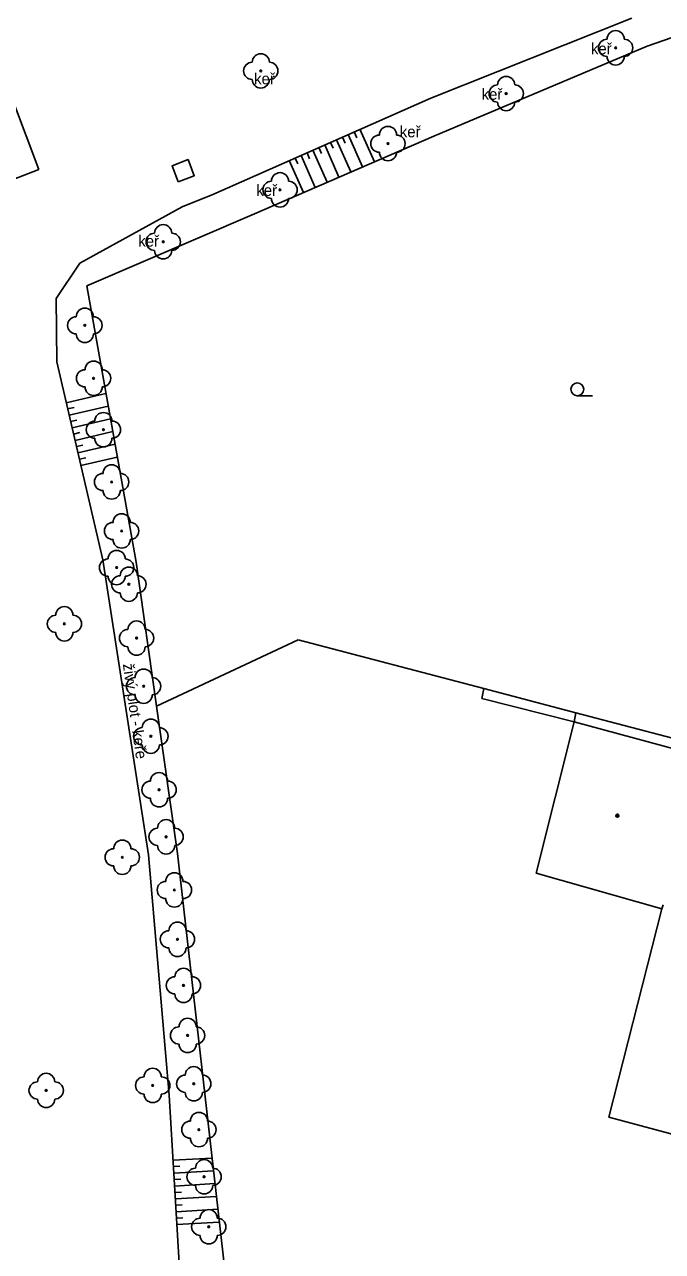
# Model space of a CAD drawing. Extents: x -600309 to -598967, y -1161267 to -1160292.
# Drawn here: x -599362.7 to -599325.6, y -1160625.1 to -1160553.7 of the extents above; entities that cross this region are included whole.
import ezdxf

# ---------------------------------------------------------------- set-up
doc = ezdxf.new("R2010")
doc.units = 0
for name, color, linetype in [('Level 14', 7, 'Continuous'), ('Level 15', 7, 'Continuous'), ('Level 22', 7, 'Continuous'), ('Level 26', 7, 'Continuous'), ('Level 36', 7, 'Continuous'), ('Level 39', 7, 'Continuous'), ('Level 42', 7, 'Continuous'), ('Level 5', 7, 'Continuous'), ('Level 51', 7, 'Continuous'), ('Level 54', 7, 'Continuous'), ('Level 7', 7, 'Continuous')]:
    doc.layers.add(name, color=color, linetype=linetype)

msp = doc.modelspace()

# ---------------------------------------------------------------- linework, layer by layer
at = {"layer": 'Level 14'}
for points in [[(-599339.04, -1160558), (-599327.34, -1160553.35)], [(-599351.72, -1160563.61), (-599339.04, -1160558)], [(-599353.5, -1160564.32), (-599351.72, -1160563.61)], [(-599359.47, -1160567.61), (-599353.5, -1160564.32)], [(-599360.83, -1160569.65), (-599359.47, -1160567.61)], [(-599360.8, -1160573.35), (-599360.83, -1160569.65)], [(-599358.13, -1160584.85), (-599360.8, -1160573.35)], [(-599358.13, -1160584.85), (-599355.47, -1160602.02)], [(-599355.47, -1160602.02), (-599354.26, -1160615.99)], [(-599354.26, -1160615.99), (-599353.68, -1160625.77)]]:
    msp.add_lwpolyline(points, dxfattribs=at)
at = {"layer": 'Level 15'}
for points in [[(-599343.5, -1160559.97), (-599343.35, -1160560.32)], [(-599343.16, -1160559.82), (-599342.32, -1160561.71)], [(-599345.21, -1160560.73), (-599344.39, -1160562.6)], [(-599344.87, -1160560.58), (-599344.72, -1160560.92)], [(-599344.53, -1160560.43), (-599343.7, -1160562.3)], [(-599344.18, -1160560.28), (-599344.03, -1160560.62)], [(-599343.84, -1160560.12), (-599343.01, -1160562)], [(-599346.58, -1160561.34), (-599345.76, -1160563.2)], [(-599346.24, -1160561.19), (-599346.09, -1160561.53)], [(-599345.9, -1160561.03), (-599345.07, -1160562.9)], [(-599345.56, -1160560.88), (-599345.4, -1160561.23)], [(-599347.27, -1160561.64), (-599346.45, -1160563.5)], [(-599346.93, -1160561.49), (-599346.78, -1160561.83)], [(-599360.25, -1160575.72), (-599357.94, -1160575.18)], [(-599360.17, -1160576.08), (-599359.8, -1160576)], [(-599360.08, -1160576.45), (-599357.81, -1160575.92)], [(-599360, -1160576.81), (-599359.63, -1160576.73)], [(-599359.91, -1160577.18), (-599357.68, -1160576.66)], [(-599359.83, -1160577.54), (-599359.46, -1160577.46)], [(-599359.74, -1160577.91), (-599357.55, -1160577.4)], [(-599359.66, -1160578.27), (-599359.29, -1160578.19)], [(-599359.57, -1160578.64), (-599357.41, -1160578.14)], [(-599359.49, -1160579.01), (-599359.12, -1160578.92)], [(-599359.4, -1160579.37), (-599357.28, -1160578.88)], [(-599354.04, -1160619.78), (-599351.77, -1160619.65)], [(-599354.01, -1160620.15), (-599353.64, -1160620.13)], [(-599353.99, -1160620.53), (-599351.68, -1160620.39)], [(-599353.97, -1160620.9), (-599353.59, -1160620.88)], [(-599353.95, -1160621.28), (-599351.6, -1160621.14)], [(-599353.92, -1160621.65), (-599353.55, -1160621.63)], [(-599353.9, -1160622.03), (-599351.51, -1160621.89)], [(-599353.88, -1160622.4), (-599353.51, -1160622.38)], [(-599353.86, -1160622.78), (-599351.43, -1160622.63)], [(-599353.84, -1160623.15), (-599353.46, -1160623.13)], [(-599353.81, -1160623.52), (-599351.35, -1160623.38)]]:
    msp.add_lwpolyline(points, dxfattribs=at)
at = {"layer": 'Level 22'}
for centre in [(-599328.28, -1160555.08), (-599348.93, -1160556.42), (-599334.65, -1160557.74), (-599341.53, -1160560.65), (-599347.81, -1160563.34), (-599354.61, -1160566.36), (-599359.17, -1160571.22), (-599358.66, -1160574.3), (-599358.09, -1160577.29), (-599357.61, -1160580.33), (-599357.03, -1160583.18), (-599357.32, -1160585.31), (-599356.61, -1160586.28), (-599360.36, -1160588.58), (-599356.16, -1160589.41), (-599355.75, -1160592.21), (-599355.33, -1160595.12), (-599354.85, -1160598.23), (-599354.44, -1160600.97), (-599356.99, -1160602.16), (-599353.96, -1160604.06), (-599353.78, -1160606.93), (-599353.43, -1160609.61), (-599353.19, -1160612.52), (-599361.42, -1160615.72), (-599355.22, -1160615.43), (-599352.83, -1160615.33), (-599352.53, -1160618), (-599352.23, -1160620.74), (-599351.96, -1160623.65)]:
    msp.add_circle(centre, 0.05, dxfattribs=at)
for centre, start, end in [((-599328.28, -1160554.58), 0, 180), ((-599328.78, -1160555.08), 90, 270), ((-599327.78, -1160555.08), 270, 90), ((-599348.93, -1160555.92), 0, 180), ((-599328.28, -1160555.58), 180, 0), ((-599349.43, -1160556.42), 90, 270), ((-599348.43, -1160556.42), 270, 90), ((-599348.93, -1160556.92), 180, 0), ((-599334.65, -1160557.24), 0, 180), ((-599335.15, -1160557.74), 90, 270), ((-599334.15, -1160557.74), 270, 90), ((-599334.65, -1160558.24), 180, 0), ((-599341.53, -1160560.15), 0, 180), ((-599342.03, -1160560.65), 90, 270), ((-599341.03, -1160560.65), 270, 90), ((-599341.53, -1160561.15), 180, 0), ((-599348.31, -1160563.34), 90, 270), ((-599347.81, -1160562.84), 0, 180), ((-599347.31, -1160563.34), 270, 90), ((-599347.81, -1160563.84), 180, 0), ((-599354.61, -1160565.86), 0, 180), ((-599355.11, -1160566.36), 90, 270), ((-599354.11, -1160566.36), 270, 90), ((-599354.61, -1160566.86), 180, 0), ((-599359.67, -1160571.22), 90, 270), ((-599359.17, -1160570.72), 0, 180), ((-599358.67, -1160571.22), 270, 90), ((-599359.17, -1160571.72), 180, 0), ((-599358.66, -1160573.8), 0, 180), ((-599359.16, -1160574.3), 90, 270), ((-599358.16, -1160574.3), 270, 90), ((-599358.66, -1160574.8), 180, 0), ((-599358.09, -1160576.79), 0, 180), ((-599358.59, -1160577.29), 90, 270), ((-599357.59, -1160577.29), 270, 90), ((-599358.09, -1160577.79), 180, 0), ((-599358.11, -1160580.33), 90, 270), ((-599357.61, -1160579.83), 0, 180), ((-599357.11, -1160580.33), 270, 90), ((-599357.61, -1160580.83), 180, 0), ((-599357.53, -1160583.18), 90, 270), ((-599357.03, -1160582.68), 0, 180), ((-599356.53, -1160583.18), 270, 90), ((-599357.03, -1160583.68), 180, 0), ((-599357.82, -1160585.31), 90, 270), ((-599357.32, -1160584.81), 0, 180), ((-599356.82, -1160585.31), 270, 90), ((-599356.61, -1160585.78), 0, 180), ((-599357.32, -1160585.81), 180, 0), ((-599357.11, -1160586.28), 90, 270), ((-599356.11, -1160586.28), 270, 90), ((-599356.61, -1160586.78), 180, 0), ((-599360.36, -1160588.08), 0, 180), ((-599360.86, -1160588.58), 90, 270), ((-599359.86, -1160588.58), 270, 90), ((-599356.16, -1160588.91), 0, 180), ((-599360.36, -1160589.08), 180, 0), ((-599356.66, -1160589.41), 90, 270), ((-599355.66, -1160589.41), 270, 90), ((-599356.16, -1160589.91), 180, 0), ((-599355.75, -1160591.71), 0, 180), ((-599356.25, -1160592.21), 90, 270), ((-599355.25, -1160592.21), 270, 90), ((-599355.75, -1160592.71), 180, 0), ((-599355.33, -1160594.62), 0, 180), ((-599355.83, -1160595.12), 90, 270), ((-599354.83, -1160595.12), 270, 90), ((-599355.33, -1160595.62), 180, 0), ((-599355.35, -1160598.23), 90, 270), ((-599354.85, -1160597.73), 0, 180), ((-599354.35, -1160598.23), 270, 90), ((-599354.85, -1160598.73), 180, 0), ((-599354.44, -1160600.47), 0, 180), ((-599354.94, -1160600.97), 90, 270), ((-599353.94, -1160600.97), 270, 90), ((-599356.99, -1160601.66), 0, 180), ((-599357.49, -1160602.16), 90, 270), ((-599356.49, -1160602.16), 270, 90), ((-599354.44, -1160601.47), 180, 0), ((-599356.99, -1160602.66), 180, 0), ((-599354.46, -1160604.06), 90, 270), ((-599353.96, -1160603.56), 0, 180), ((-599353.46, -1160604.06), 270, 90), ((-599353.96, -1160604.56), 180, 0), ((-599353.78, -1160606.43), 0, 180), ((-599354.28, -1160606.93), 90, 270), ((-599353.28, -1160606.93), 270, 90), ((-599353.78, -1160607.43), 180, 0), ((-599353.93, -1160609.61), 90, 270), ((-599353.43, -1160609.11), 0, 180), ((-599352.93, -1160609.61), 270, 90), ((-599353.43, -1160610.11), 180, 0), ((-599353.69, -1160612.52), 90, 270), ((-599353.19, -1160612.02), 0, 180), ((-599352.69, -1160612.52), 270, 90), ((-599353.19, -1160613.02), 180, 0), ((-599361.42, -1160615.22), 0, 180), ((-599355.72, -1160615.43), 90, 270), ((-599355.22, -1160614.93), 0, 180), ((-599354.72, -1160615.43), 270, 90), ((-599353.33, -1160615.33), 90, 270), ((-599352.83, -1160614.83), 0, 180), ((-599352.33, -1160615.33), 270, 90), ((-599361.92, -1160615.72), 90, 270), ((-599360.92, -1160615.72), 270, 90), ((-599361.42, -1160616.22), 180, 0), ((-599355.22, -1160615.93), 180, 0), ((-599352.83, -1160615.83), 180, 0), ((-599352.53, -1160617.5), 0, 180), ((-599353.03, -1160618), 90, 270), ((-599352.03, -1160618), 270, 90), ((-599352.53, -1160618.5), 180, 0), ((-599352.23, -1160620.24), 0, 180), ((-599352.73, -1160620.74), 90, 270), ((-599351.73, -1160620.74), 270, 90), ((-599352.23, -1160621.24), 180, 0), ((-599351.96, -1160623.15), 0, 180), ((-599352.46, -1160623.65), 90, 270), ((-599351.46, -1160623.65), 270, 90), ((-599351.96, -1160624.15), 180, 0)]:
    msp.add_arc(centre, 0.5, start, end, dxfattribs=at)
at = {"layer": 'Level 26'}
msp.add_lwpolyline([(-599353.7371, -1160562.8762), (-599352.8038, -1160562.5171), (-599353.1629, -1160561.5838), (-599354.0962, -1160561.9429)], close=True, dxfattribs=at)
at = {"layer": 'Level 36'}
msp.add_line((-599330.51, -1160575.315), (-599329.635, -1160575.315), dxfattribs=at)
msp.add_circle((-599330.5101, -1160574.9399), 0.375, dxfattribs=at)
at = {"layer": 'Level 39'}
for radius in [0.09, 0.0398]:
    msp.add_circle((-599328.18, -1160599.74), radius, dxfattribs=at)
at = {"layer": 'Level 5'}
for points in [[(-599361.85, -1160562.15), (-599366.23, -1160550.55)], [(-599361.85, -1160562.15), (-599368.58, -1160564.76)], [(-599330.7, -1160594.29), (-599332.9, -1160603.08)], [(-599330.7, -1160594.29), (-599322.95, -1160596.38)], [(-599332.9, -1160603.08), (-599325.59, -1160605.15)], [(-599325.52, -1160604.93), (-599325.59, -1160605.15)], [(-599325.59, -1160605.15), (-599328.67, -1160617.28)], [(-599328.67, -1160617.28), (-599323.33, -1160618.71)]]:
    msp.add_lwpolyline(points, dxfattribs=at)
at = {"layer": 'Level 51'}
for points in [[(-599346.75, -1160589.52), (-599355, -1160593.37)], [(-599335.95, -1160592.35), (-599346.75, -1160589.52)], [(-599335.95, -1160592.35), (-599330.6, -1160593.75)], [(-599330.6, -1160593.75), (-599330.7, -1160594.29)], [(-599330.6, -1160593.75), (-599310.9, -1160598.9099)]]:
    msp.add_lwpolyline(points, dxfattribs=at)
at = {"layer": 'Level 54'}
for points in [[(-599335.95, -1160592.35), (-599336.06, -1160592.92)], [(-599336.06, -1160592.92), (-599330.7, -1160594.29)]]:
    msp.add_lwpolyline(points, dxfattribs=at)
at = {"layer": 'Level 7'}
for points in [[(-599326.45, -1160554.98), (-599323.09, -1160553.81)], [(-599338.87, -1160560.21), (-599326.45, -1160554.98)], [(-599349.3, -1160564.73), (-599338.87, -1160560.21)], [(-599349.3, -1160564.73), (-599359.06, -1160568.93)], [(-599359.06, -1160568.93), (-599356.19, -1160584.99)], [(-599356.19, -1160584.99), (-599355, -1160593.37), (-599353.78, -1160601.93)], [(-599353.78, -1160601.93), (-599351.05, -1160625.98)]]:
    msp.add_lwpolyline(points, dxfattribs=at)

# ---------------------------------------------------------------- texts
at = {"layer": 'Level 42'}
for p in [(-599329.72, -1160555.45), (-599349.32, -1160557.2), (-599336.08, -1160558.1), (-599340.84, -1160560.28), (-599349.19, -1160563.69), (-599356.06, -1160566.64)]:
    msp.add_text('keř', height=0.65, dxfattribs=at).set_placement(p)
msp.add_text('živý plot - keře', height=0.65, rotation=278, dxfattribs=at).set_placement((-599356.96, -1160590.93))

doc.saveas('drawing.dxf')
